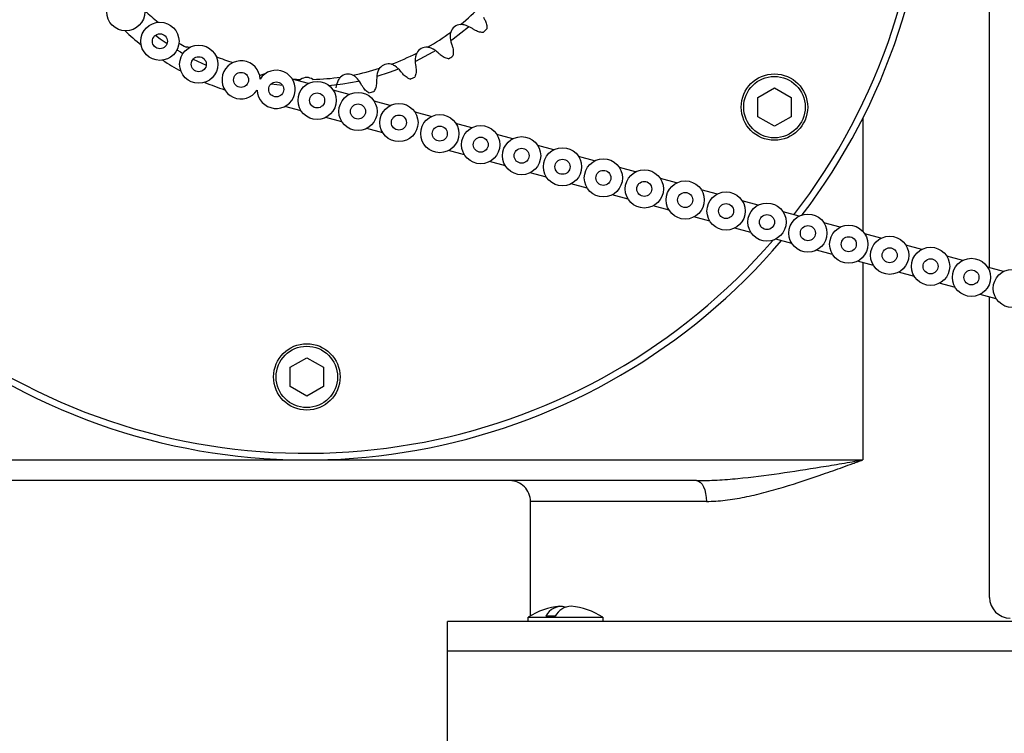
# Model space of a CAD drawing. Header units: inches. Extents: x 170 to 284, y 215 to 248.
# Tile 521 of 656: x 211.725 to 211.926, y 224.65 to 224.795. Entities that reach past the tile are written whole.
import ezdxf

# ---------------------------------------------------------------- set-up
doc = ezdxf.new("R2010")
doc.units = ezdxf.units.IN
doc.header["$LTSCALE"] = 0.25
doc.header["$MEASUREMENT"] = 0
doc.layers.add('ANNOTATIONS', color=1, linetype='Continuous')
doc.layers.add('RH FRONT OF HOOD', color=7, linetype='Continuous')
doc.styles.add('ARIAL', font='arial.ttf', dxfattribs={"height": 0.09375})
doc.dimstyles.new('STANDARD$0', dxfattribs={"dimtxt": 0.09375, "dimasz": 0.09375, "dimexe": 0.03125, "dimexo": 0.046875, "dimgap": 0.09, "dimtad": 0, "dimtih": 1, "dimtoh": 1, "dimdec": 4, "dimzin": 0, "dimdsep": 46, "dimtxsty": 'ARIAL', "dimcen": 0.09, "dimadec": 0, "dimazin": 0, "dimtfac": 1, "dimtdec": 4, "dimtofl": 0, "dimtmove": 0, "dimatfit": 1, "dimfxl": 1, "dimtolj": 1, "dimtzin": 0, "dimarcsym": 0})

# ---------------------------------------------------------------- blocks, each defined once
blk = doc.blocks.new('*D79')
at = {"layer": 'ANNOTATIONS', "color": 0, "lineweight": -2, "transparency": 16777216}
for p, q in [((211.573486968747, 225.2379811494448), (212.908014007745, 225.2379811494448)), ((212.876764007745, 225.1442311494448), (212.876764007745, 222.8822775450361)), ((212.876764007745, 220.1854637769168), (212.876764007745, 222.4474173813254)), ((212.4115944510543, 220.0917137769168), (212.908014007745, 220.0917137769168))]:
    blk.add_line(p, q, dxfattribs=at)
at = {"layer": 'ANNOTATIONS', "color": 0, "transparency": 16777216}
for points in [[(212.861139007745, 225.1442311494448), (212.892389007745, 225.1442311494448), (212.876764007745, 225.2379811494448)], [(212.861139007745, 220.1854637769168), (212.892389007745, 220.1854637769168), (212.876764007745, 220.0917137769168)]]:
    blk.add_solid(points, dxfattribs=at)
at = {"layer": 'defpoints', "color": 0, "transparency": 16777216}
for p in [(211.526611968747, 225.2379811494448), (212.3647194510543, 220.0917137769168), (212.876764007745, 220.0917137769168)]:
    blk.add_point(p, dxfattribs=at)
at = {"layer": 'ANNOTATIONS', "color": 0, "transparency": 16777216, "insert": (212.876764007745, 222.6648474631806), "char_height": 0.09375, "attachment_point": 5, "style": 'ARIAL'}
blk.add_mtext('\\A1;TOTAL\\PHEIGHT', dxfattribs=at)

msp = doc.modelspace()

# ---------------------------------------------------------------- linework, layer by layer
at = {"layer": 'RH FRONT OF HOOD'}
for p, q in [((211.922489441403, 224.7447272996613), (211.922489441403, 224.8299463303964)), ((211.773491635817, 224.7841175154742), (211.7737749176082, 224.7840619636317)), ((211.775878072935, 224.7822814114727), (211.7781808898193, 224.7820021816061)), ((211.7834726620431, 224.7823538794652), (211.78019691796, 224.7832404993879)), ((211.7918190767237, 224.7800948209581), (211.7885433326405, 224.7809814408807)), ((211.8751991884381, 224.7794789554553), (211.8785906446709, 224.7814356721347)), ((211.8785906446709, 224.7814356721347), (211.8819809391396, 224.779476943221)), ((211.8001654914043, 224.7778357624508), (211.7968897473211, 224.7787223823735)), ((211.8751980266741, 224.7755635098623), (211.8751991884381, 224.7794789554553)), ((211.8819809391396, 224.779476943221), (211.8819797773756, 224.775561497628)), ((211.7819666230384, 224.7767896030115), (211.7786908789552, 224.7776762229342)), ((211.8085119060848, 224.7755767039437), (211.8052361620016, 224.7764633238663)), ((211.7903130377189, 224.7745305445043), (211.7870372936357, 224.775417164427)), ((211.8168583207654, 224.7733176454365), (211.8135825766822, 224.7742042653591)), ((211.8785883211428, 224.7736047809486), (211.8751980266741, 224.7755635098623)), ((211.8819797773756, 224.775561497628), (211.8785883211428, 224.7736047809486)), ((211.8966091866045, 224.7752090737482), (211.8966091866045, 224.7521783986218)), ((211.7986594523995, 224.7722714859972), (211.7953837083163, 224.7731581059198)), ((211.825204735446, 224.7710585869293), (211.8219289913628, 224.7719452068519)), ((211.8153522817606, 224.7677533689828), (211.8120765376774, 224.7686399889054)), ((211.8335511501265, 224.7687995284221), (211.8302754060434, 224.7696861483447)), ((211.8236986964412, 224.7654943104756), (211.820422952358, 224.7663809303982)), ((211.8418975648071, 224.7665404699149), (211.8386218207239, 224.7674270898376)), ((211.8320451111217, 224.7632352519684), (211.8287693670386, 224.764121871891)), ((211.8502439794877, 224.7642814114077), (211.8469682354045, 224.7651680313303)), ((211.8585903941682, 224.7620223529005), (211.8553146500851, 224.7629089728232)), ((211.8403915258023, 224.7609761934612), (211.8371157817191, 224.7618628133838)), ((211.8669368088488, 224.7597632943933), (211.8636610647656, 224.760649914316)), ((211.8487379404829, 224.758717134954), (211.8454621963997, 224.7596037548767)), ((211.8752832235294, 224.7575042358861), (211.8720074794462, 224.7583908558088)), ((211.8570843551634, 224.7564580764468), (211.8538086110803, 224.7573446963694)), ((211.88362963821, 224.755245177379), (211.8803538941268, 224.7561317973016)), ((211.865430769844, 224.7541990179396), (211.8621550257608, 224.7550856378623)), ((211.8737771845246, 224.7519399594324), (211.8705014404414, 224.7528265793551)), ((211.8919760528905, 224.7529861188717), (211.8887003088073, 224.7538727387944)), ((211.8821235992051, 224.7496809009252), (211.878847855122, 224.7505675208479)), ((211.9003224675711, 224.7507270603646), (211.8970467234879, 224.7516136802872)), ((211.8904700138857, 224.747421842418), (211.8871942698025, 224.7483084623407)), ((211.9086688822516, 224.7484680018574), (211.9053931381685, 224.74935462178)), ((211.8988164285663, 224.7451627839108), (211.8955406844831, 224.7460494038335)), ((211.9170152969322, 224.7462089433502), (211.913739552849, 224.7470955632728)), ((211.8966091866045, 224.7457602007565), (211.8966091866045, 224.7054641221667)), ((211.9253617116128, 224.743949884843), (211.9220859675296, 224.7448365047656)), ((211.9071628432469, 224.7429037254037), (211.9038870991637, 224.7437903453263)), ((211.9155092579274, 224.7406446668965), (211.9122335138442, 224.7415312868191)), ((211.923855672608, 224.7383856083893), (211.9205799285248, 224.7392722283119)), ((211.922489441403, 224.6773876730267), (211.922489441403, 224.7387553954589)), ((211.7797601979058, 224.7243772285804), (211.7831516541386, 224.7263339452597)), ((211.7831516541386, 224.7263339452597), (211.7865419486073, 224.724375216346)), ((211.7797590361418, 224.7204617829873), (211.7797601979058, 224.7243772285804)), ((211.7865419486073, 224.724375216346), (211.7865407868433, 224.720459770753)), ((211.7831493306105, 224.7185030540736), (211.7797590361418, 224.7204617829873)), ((211.7865407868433, 224.720459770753), (211.7831493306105, 224.7185030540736)), ((211.6805765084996, 224.7054641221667), (211.7831504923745, 224.7054641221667)), ((211.7831504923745, 224.7054641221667), (211.8966091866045, 224.7054641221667)), ((211.8627004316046, 224.7012255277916), (211.6805765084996, 224.7012255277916)), ((211.8287916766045, 224.6736009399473), (211.8287916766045, 224.6969869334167)), ((211.8646950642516, 224.6969869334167), (211.8287916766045, 224.6969869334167)), ((211.8118372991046, 224.6663673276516), (211.8118372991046, 224.6724709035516)), ((212.0715105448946, 224.6724709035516), (211.8118372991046, 224.6724709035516)), ((211.8283515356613, 224.6724709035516), (211.8283515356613, 224.6733186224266)), ((211.8283515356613, 224.6733186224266), (211.8327344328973, 224.6733186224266)), ((211.8338575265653, 224.6735305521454), (211.8319524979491, 224.6735305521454)), ((211.8327344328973, 224.6733186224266), (211.8435426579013, 224.6733186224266)), ((211.8435426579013, 224.6733186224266), (211.8435426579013, 224.6724709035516)), ((212.0715105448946, 224.6663673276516), (211.8118372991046, 224.6663673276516)), ((211.8118372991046, 224.6380535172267), (211.8118372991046, 224.6663673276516))]:
    msp.add_line(p, q, dxfattribs=at)
at = {"layer": 'RH FRONT OF HOOD', "flags": 128}
for points in [[(211.7522706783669, 224.7922054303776), (211.7532538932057, 224.791472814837), (211.7546352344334, 224.7905038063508)], [(211.8126544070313, 224.7911903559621), (211.8130470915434, 224.791472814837), (211.8161336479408, 224.7939028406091)], [(211.7566525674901, 224.7892063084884), (211.7573649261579, 224.7887794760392), (211.7578780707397, 224.7884816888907)], [(211.8054107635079, 224.7868886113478), (211.8089360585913, 224.7887794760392), (211.8092746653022, 224.7889803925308)], [(211.7599868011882, 224.7873394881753), (211.7617167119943, 224.7864954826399), (211.762618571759, 224.7860870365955)], [(211.7975440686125, 224.7838379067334), (211.800032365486, 224.7846421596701), (211.8017069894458, 224.7852646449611)], [(211.7876553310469, 224.7819587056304), (211.7904996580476, 224.7822925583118), (211.7936433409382, 224.7828529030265)], [(211.8627004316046, 224.7012255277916), (211.86308956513, 224.7011440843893), (211.8634637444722, 224.7009028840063), (211.8638085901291, 224.7005111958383), (211.8641108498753, 224.6999840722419), (211.8643589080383, 224.6993417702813), (211.864543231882, 224.6986089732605), (211.8646567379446, 224.6978138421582), (211.8646950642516, 224.6969869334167)]]:
    msp.add_lwpolyline(points, dxfattribs=at)
at = {"layer": 'RH FRONT OF HOOD'}
for centre, radius in [((211.746210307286, 224.7969870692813), 0.003899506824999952), ((211.7531712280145, 224.7909631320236), 0.003899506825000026), ((211.7531712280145, 224.7909631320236), 0.001534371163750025), ((211.7610963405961, 224.7862796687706), 0.003899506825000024), ((211.7610963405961, 224.7862796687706), 0.001534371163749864), ((211.7697306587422, 224.7830873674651), 0.00153437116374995), ((211.8785894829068, 224.7775202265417), 0.006781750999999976), ((211.7769085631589, 224.7811445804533), 0.001534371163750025), ((211.7852549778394, 224.7788855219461), 0.003899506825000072), ((211.8785894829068, 224.7775202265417), 0.006273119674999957), ((211.7852549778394, 224.7788855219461), 0.001534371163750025), ((211.79360139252, 224.7766264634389), 0.003899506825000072), ((211.79360139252, 224.7766264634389), 0.001534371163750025), ((211.8019478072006, 224.7743674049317), 0.003899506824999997), ((211.8019478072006, 224.7743674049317), 0.001534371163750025), ((211.8102942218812, 224.7721083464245), 0.003899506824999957), ((211.8102942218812, 224.7721083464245), 0.001534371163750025), ((211.8186406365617, 224.7698492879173), 0.003899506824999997), ((211.8186406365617, 224.7698492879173), 0.00153437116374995), ((211.8269870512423, 224.7675902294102), 0.003899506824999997), ((211.8269870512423, 224.7675902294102), 0.00153437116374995), ((211.8353334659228, 224.765331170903), 0.003899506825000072), ((211.8353334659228, 224.765331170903), 0.00153437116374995), ((211.8436798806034, 224.7630721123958), 0.003899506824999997), ((211.8436798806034, 224.7630721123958), 0.001534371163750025), ((211.852026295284, 224.7608130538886), 0.003899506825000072), ((211.852026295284, 224.7608130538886), 0.001534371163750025), ((211.8603727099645, 224.7585539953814), 0.003899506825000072), ((211.8603727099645, 224.7585539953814), 0.001534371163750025), ((211.8687191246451, 224.7562949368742), 0.003899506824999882), ((211.8687191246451, 224.7562949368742), 0.001534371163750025), ((211.8770655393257, 224.754035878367), 0.003899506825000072), ((211.8770655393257, 224.754035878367), 0.001534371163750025), ((211.8854119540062, 224.7517768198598), 0.003899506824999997), ((211.8854119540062, 224.7517768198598), 0.001534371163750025), ((211.8937583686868, 224.7495177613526), 0.003899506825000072), ((211.8937583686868, 224.7495177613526), 0.001534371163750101), ((211.9021047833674, 224.7472587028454), 0.003899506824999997), ((211.9021047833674, 224.7472587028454), 0.00153437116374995), ((211.9104511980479, 224.7449996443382), 0.003899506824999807), ((211.9104511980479, 224.7449996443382), 0.00153437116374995), ((211.9187976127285, 224.7427405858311), 0.003899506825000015), ((211.9187976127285, 224.7427405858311), 0.001534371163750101), ((211.9271440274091, 224.7404815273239), 0.003899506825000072), ((211.7831504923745, 224.7224184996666), 0.006781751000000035), ((211.7831504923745, 224.7224184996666), 0.006273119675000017)]:
    msp.add_circle(centre, radius, dxfattribs=at)
for centre, radius, start, end in [((211.7831504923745, 224.8326219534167), 0.12715783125, 90, 319.62453404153), ((211.7831504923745, 224.8326219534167), 0.1258014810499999, 90, 319.1522235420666), ((211.7831504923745, 224.8326219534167), 0.1258014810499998, 322.2091463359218, 1.325298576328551), ((211.7831504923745, 224.8326219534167), 0.1271578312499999, 322.6623627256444, 0.8720821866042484), ((211.7831504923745, 224.8326219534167), 0.04945678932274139, 309.3488040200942, 315.9143538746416), ((211.7831388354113, 224.8326257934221), 0.04843865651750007, 227.0004175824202, 231.2541676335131), ((211.8146765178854, 224.7921173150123), 0.00226595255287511, 94.26335560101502, 161.526118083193), ((211.7831388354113, 224.8326257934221), 0.05420314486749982, 226.8353535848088, 231.4192316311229), ((211.7831504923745, 224.8326219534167), 0.04945678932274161, 299.8751198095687, 306.4406696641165), ((211.7831504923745, 224.8326219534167), 0.05369538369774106, 312.0625387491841, 313.2006191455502), ((211.7831504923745, 224.8326219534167), 0.0494567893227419, 238.1533454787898, 240.1248801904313), ((211.7587212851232, 224.7874807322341), 0.002265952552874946, 77.51834519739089, 95.21032860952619), ((211.7831504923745, 224.8326219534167), 0.04945678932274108, 290.4014355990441, 296.9669854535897), ((211.8075796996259, 224.7874807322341), 0.002265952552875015, 84.7896713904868, 152.0524338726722), ((211.7831388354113, 224.8326257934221), 0.05420314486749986, 237.126464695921, 241.7103427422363), ((211.7831388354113, 224.8326257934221), 0.04843865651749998, 247.5826398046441, 251.8363898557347), ((211.7697306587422, 224.7830873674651), 0.003899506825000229, 2.400800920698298, 327.3093398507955), ((211.7998165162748, 224.7840754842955), 0.002265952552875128, 75.31598717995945, 142.5787496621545), ((211.7831504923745, 224.8326219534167), 0.05369538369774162, 302.5888545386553, 303.7269349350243), ((211.7769085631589, 224.7811445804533), 0.003899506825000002, 182.4008009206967, 147.3093398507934), ((211.7747022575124, 224.7819944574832), 0.002265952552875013, 93.65736805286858, 114.1576970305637), ((211.7915987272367, 224.7819944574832), 0.00226595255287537, 65.84230296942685, 133.1050654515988), ((211.7831504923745, 224.8326219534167), 0.04945678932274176, 280.9277513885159, 287.4933012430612), ((211.7831388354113, 224.8326257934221), 0.05420314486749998, 247.417575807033, 252.0014538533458), ((211.7831504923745, 224.8326219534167), 0.04945678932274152, 266.5662443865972, 268.545932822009), ((211.7831504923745, 224.781294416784), 0.002265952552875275, 56.36861875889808, 123.6313812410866), ((211.7831504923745, 224.8326219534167), 0.04945678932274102, 271.4540671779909, 278.0196170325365), ((211.7831504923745, 224.8326219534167), 0.05369538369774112, 293.1151703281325, 294.2532507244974), ((211.7831504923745, 224.8326219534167), 0.0536953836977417, 283.6414861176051, 284.7795665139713), ((211.8245530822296, 224.6969869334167), 0.004238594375, 0, 90.00000000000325), ((211.926728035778, 224.6773876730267), 0.00423859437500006, 180, 270), ((211.8359470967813, 224.6619611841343), 0.01366323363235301, 94.87043619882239, 123.7735822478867), ((211.8350330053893, 224.6721445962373), 0.003377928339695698, 74.29960397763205, 155.77646874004), ((211.8372001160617, 224.6718225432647), 0.003753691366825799, 91.41926070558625, 152.9337063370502), ((211.8359470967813, 224.6619611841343), 0.01366323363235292, 56.22641775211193, 85.12956380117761)]:
    msp.add_arc(centre, radius, start, end, dxfattribs=at)
for points in [[(211.8152830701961, 224.7943005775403), (211.8150295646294, 224.7943710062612), (211.8147702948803, 224.7943965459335), (211.8145080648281, 224.7943769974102)], [(211.8168065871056, 224.7936289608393), (211.8163369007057, 224.7939230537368), (211.8158290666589, 224.7941488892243), (211.8152830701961, 224.7943005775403)], [(211.819231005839, 224.7958607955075), (211.8193277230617, 224.7956735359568), (211.8194236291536, 224.7954878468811), (211.8195187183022, 224.7953037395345)], [(211.8125273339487, 224.7928353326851), (211.8124453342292, 224.7925898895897), (211.8124051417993, 224.7923274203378), (211.8124111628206, 224.7920652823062)], [(211.8173379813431, 224.7932962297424), (211.8171623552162, 224.7934061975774), (211.8169852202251, 224.7935171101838), (211.8168065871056, 224.7936289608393)], [(211.8124111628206, 224.7920652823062), (211.8124241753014, 224.7914987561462), (211.8125184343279, 224.7909510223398), (211.8126882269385, 224.790423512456)], [(211.8126882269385, 224.790423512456), (211.8127528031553, 224.79022288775), (211.8128168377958, 224.7900239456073), (211.8128803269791, 224.7898266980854)], [(211.8055780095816, 224.7885427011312), (211.8054567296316, 224.7883141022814), (211.805373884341, 224.7880618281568), (211.8053366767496, 224.7878022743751)], [(211.8085373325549, 224.7895343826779), (211.8082988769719, 224.7896455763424), (211.8080473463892, 224.789713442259), (211.8077854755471, 224.7897373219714)], [(211.8099295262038, 224.7886211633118), (211.8095146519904, 224.7889885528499), (211.809050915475, 224.7892948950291), (211.8085373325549, 224.7895343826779)], [(211.810398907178, 224.7882055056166), (211.8102437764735, 224.7883428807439), (211.8100873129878, 224.7884814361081), (211.8099295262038, 224.7886211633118)], [(211.8010991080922, 224.7859435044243), (211.8008822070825, 224.7860924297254), (211.8006452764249, 224.7862007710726), (211.8003909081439, 224.7862674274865)], [(211.8053366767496, 224.7878022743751), (211.8052562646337, 224.7872413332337), (211.8052590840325, 224.786685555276), (211.8053397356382, 224.7861372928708)], [(211.8053397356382, 224.7861372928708), (211.8053704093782, 224.7859287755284), (211.8054008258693, 224.7857220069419), (211.8054309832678, 224.7855169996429)], [(211.7976570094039, 224.784761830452), (211.7974853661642, 224.7842217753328), (211.7973966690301, 224.783673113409), (211.7973859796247, 224.7831190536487)], [(211.7980169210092, 224.7854524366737), (211.7978596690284, 224.7852469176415), (211.7977364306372, 224.7850117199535), (211.7976570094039, 224.784761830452)], [(211.8023220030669, 224.7848135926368), (211.8019732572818, 224.7852442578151), (211.8015662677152, 224.7856227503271), (211.8010991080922, 224.7859435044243)], [(211.8027165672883, 224.7843263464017), (211.8025861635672, 224.7844873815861), (211.8024546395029, 224.7846498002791), (211.8023220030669, 224.7848135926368)], [(211.7895816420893, 224.7830268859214), (211.7893234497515, 224.7825224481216), (211.7891456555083, 224.7819958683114), (211.7890439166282, 224.781451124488)], [(211.7900503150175, 224.7836488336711), (211.7898613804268, 224.783472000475), (211.7897011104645, 224.7832602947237), (211.7895816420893, 224.7830268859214)], [(211.7931712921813, 224.7836258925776), (211.7929818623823, 224.7838084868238), (211.7927659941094, 224.7839543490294), (211.7925260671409, 224.7840619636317)], [(211.7941915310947, 224.7823101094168), (211.7939184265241, 224.7827923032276), (211.7935792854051, 224.7832326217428), (211.7931712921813, 224.7836258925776)], [(211.79450051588, 224.7817645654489), (211.7943983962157, 224.7819448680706), (211.7942953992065, 224.7821267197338), (211.7941915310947, 224.7823101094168)], [(211.7973859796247, 224.7831190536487), (211.7973819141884, 224.7829083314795), (211.7973778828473, 224.7826993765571), (211.7973738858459, 224.7824922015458)]]:
    msp.add_open_spline(points, degree=3, dxfattribs=at)
for points, knots in [([(211.8195187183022, 224.7953037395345), (211.8196669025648, 224.7950168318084), (211.8197714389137, 224.7947202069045), (211.8199014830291, 224.7941071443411), (211.8199254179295, 224.793790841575), (211.8199079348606, 224.793480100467)], [0, 0, 0, 0, 0.5, 0.5, 1, 1, 1, 1]), ([(211.81912325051, 224.7927577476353), (211.8188119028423, 224.7927659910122), (211.8184983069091, 224.7928161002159), (211.817898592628, 224.7929962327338), (211.8176117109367, 224.7931248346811), (211.8173379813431, 224.7932962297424)], [0, 0, 0, 0, 0.5, 0.5, 1, 1, 1, 1]), ([(211.8120711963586, 224.7873805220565), (211.8117654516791, 224.7874398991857), (211.8114643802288, 224.7875409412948), (211.8109024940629, 224.7878173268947), (211.8106406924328, 224.7879913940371), (211.810398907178, 224.7882055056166)], [0, 0, 0, 0, 0.5, 0.5, 1, 1, 1, 1]), ([(211.8128803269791, 224.7898266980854), (211.8129792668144, 224.7895193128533), (211.813033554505, 224.7892095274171), (211.8130609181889, 224.7885834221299), (211.8130324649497, 224.7882674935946), (211.8129640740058, 224.7879638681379)], [0, 0, 0, 0, 0.5, 0.5, 1, 1, 1, 1]), ([(211.8042302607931, 224.7832373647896), (211.8039384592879, 224.7833462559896), (211.8036581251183, 224.7834954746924), (211.8031493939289, 224.7838605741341), (211.8029198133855, 224.7840753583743), (211.8027165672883, 224.7843263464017)], [0, 0, 0, 0, 0.5, 0.5, 1, 1, 1, 1]), ([(211.8054309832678, 224.7855169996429), (211.8054779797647, 224.7851975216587), (211.8054805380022, 224.7848830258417), (211.8054044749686, 224.7842609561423), (211.8053244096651, 224.7839540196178), (211.8052069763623, 224.7836657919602)], [0, 0, 0, 0, 0.5, 0.5, 1, 1, 1, 1]), ([(211.7973738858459, 224.7824922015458), (211.7973676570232, 224.7821693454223), (211.7973184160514, 224.7818587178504), (211.7971410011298, 224.7812576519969), (211.7970115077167, 224.7809680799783), (211.7968482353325, 224.7807031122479)], [0, 0, 0, 0, 0.5, 0.5, 1, 1, 1, 1]), ([(211.795814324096, 224.7804412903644), (211.7955444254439, 224.7805967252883), (211.7952924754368, 224.7807900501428), (211.7948507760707, 224.7812339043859), (211.7946596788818, 224.7814835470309), (211.79450051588, 224.7817645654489)], [0, 0, 0, 0, 0.5, 0.5, 1, 1, 1, 1]), ([(211.8627004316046, 224.7012255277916), (211.8640960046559, 224.7012255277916), (211.8654940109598, 224.7012735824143), (211.8682962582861, 224.7014328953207), (211.8697004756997, 224.7015445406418), (211.8739234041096, 224.7019470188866), (211.8767561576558, 224.7023048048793), (211.8824176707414, 224.7031081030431), (211.8852501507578, 224.7035550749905), (211.8895064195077, 224.7042556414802), (211.8909269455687, 224.7044944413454), (211.8930576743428, 224.7048562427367), (211.8937679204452, 224.7049774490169), (211.8951885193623, 224.7052204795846), (211.8959003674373, 224.705342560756), (211.8966091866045, 224.7054641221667)], [0, 0, 0, 0, 0.1250000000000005, 0.1250000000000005, 0.2500000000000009, 0.2500000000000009, 0.5000000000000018, 0.5000000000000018, 0.7500000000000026, 0.7500000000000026, 0.875000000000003, 0.875000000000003, 0.9375000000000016, 0.9375000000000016, 1, 1, 1, 1]), ([(211.8646950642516, 224.6969869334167), (211.865974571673, 224.6969869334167), (211.8672602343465, 224.6970782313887), (211.8698493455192, 224.6973853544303), (211.8711527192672, 224.6976018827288), (211.8737803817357, 224.6981276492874), (211.8751046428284, 224.6984371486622), (211.8777765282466, 224.6991275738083), (211.8791155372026, 224.699506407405), (211.8831278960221, 224.7007114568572), (211.885805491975, 224.7016074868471), (211.8898459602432, 224.7030193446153), (211.8911986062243, 224.7035022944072), (211.8932273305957, 224.7042341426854), (211.8939035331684, 224.7044793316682), (211.8949180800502, 224.7048481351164), (211.8952563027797, 224.7049712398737), (211.8959328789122, 224.7052176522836), (211.8962736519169, 224.7053418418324), (211.8966091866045, 224.7054641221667)], [0, 0, 0, 0, 0.1250000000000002, 0.1250000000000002, 0.2500000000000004, 0.2500000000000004, 0.3750000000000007, 0.3750000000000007, 0.5000000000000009, 0.5000000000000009, 0.7500000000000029, 0.7500000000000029, 0.875000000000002, 0.875000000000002, 0.9375000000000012, 0.9375000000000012, 0.9687500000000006, 0.9687500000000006, 1, 1, 1, 1])]:
    msp.add_open_spline(points, degree=3, knots=knots, dxfattribs=at)

# ---------------------------------------------------------------- dimensions: what is measured, and where the dimension line sits
at = {"layer": 'ANNOTATIONS'}
dim = msp.add_linear_dim(base=(212.876764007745, 220.0917137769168), p1=(211.5266119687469, 225.2379811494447), p2=(212.3647194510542, 220.0917137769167), angle=90, text='TOTAL\\PHEIGHT', dimstyle='STANDARD$0', dxfattribs=at)
dim.commit()
dim.dimension.update_dxf_attribs({"geometry": '*D79', "text_midpoint": (212.876764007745, 222.6648474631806)})

doc.saveas('drawing.dxf')
